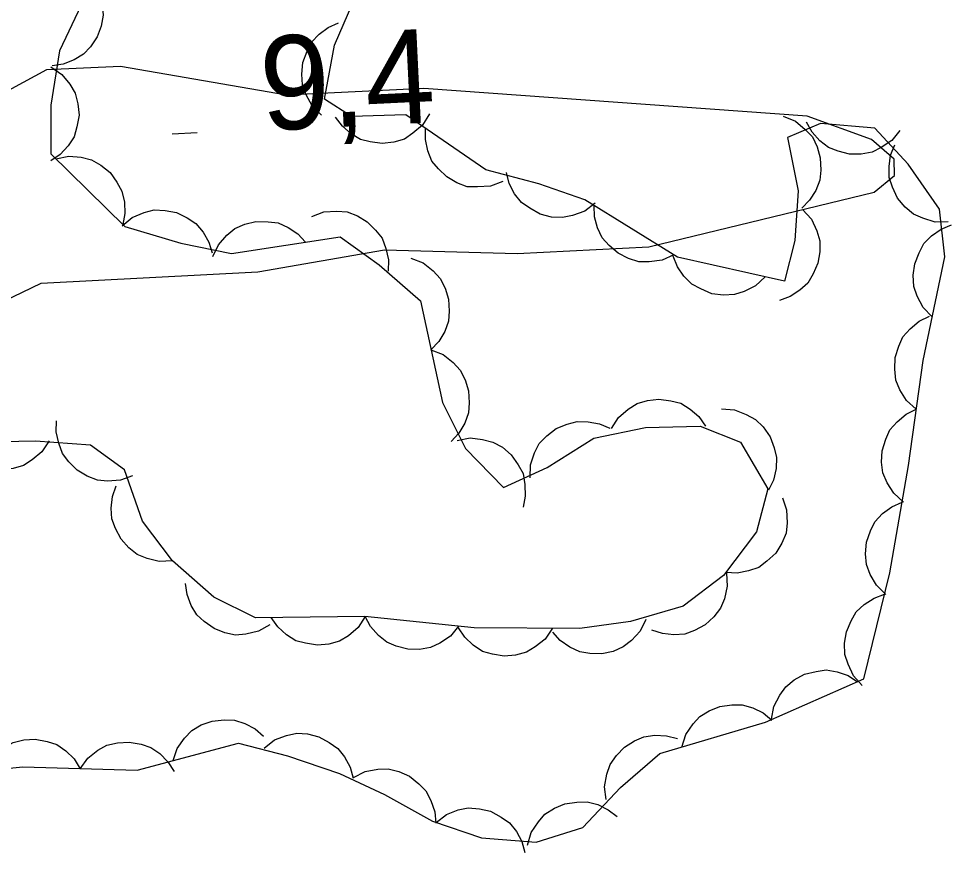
# Model space of a CAD drawing. Extents: x 336540 to 340074, y 5572036 to 5573747.
# Drawn here: x 337259.48 to 337289.27, y 5573454.89 to 5573481.63 of the extents above; entities that cross this region are included whole.
import ezdxf

# ---------------------------------------------------------------- set-up
doc = ezdxf.new("R2010")
doc.units = 0
for name, color, linetype in [('Niveau 2', 7, 'Continuous'), ('Niveau 3', 7, 'Continuous'), ('Niveau 44', 7, 'Continuous')]:
    doc.layers.add(name, color=color, linetype=linetype)

msp = doc.modelspace()

# ---------------------------------------------------------------- linework, layer by layer
at = {"layer": 'Niveau 2'}
msp.add_lwpolyline([(337254.27, 5573470.32), (337260.2, 5573473.18), (337267.12, 5573473.54), (337271.16, 5573474.24), (337275.4, 5573474.12), (337279.61, 5573474.34), (337286.81, 5573476.08), (337287.45, 5573476.62), (337287.44, 5573477.14), (337286.72, 5573477.77), (337284.66, 5573478.51), (337272.42, 5573479.4), (337268.03, 5573479.18), (337262.73, 5573480.1), (337260.37, 5573479.99), (337254.77, 5573476.96)], dxfattribs=at)
at = {"layer": 'Niveau 3'}
msp.add_line((337264.38, 5573477.95), (337265.18, 5573477.99), dxfattribs=at)
at = {"layer": 'Niveau 44'}
for points in [[(337261.85, 5573482.82), (337262.06, 5573482.46), (337262.15, 5573482.07), (337262.18, 5573481.74), (337262.12, 5573481.39), (337261.99, 5573481.05), (337261.77, 5573480.73), (337261.55, 5573480.49), (337261.25, 5573480.31), (337260.9, 5573480.17), (337260.55, 5573480.12)], [(337256.31, 5573457.39), (337259.61, 5573457.72), (337263.27, 5573457.61), (337266.5, 5573458.48), (337268.07, 5573458.07), (337269.73, 5573457.51), (337271.17, 5573456.83), (337272.7, 5573455.98), (337274.26, 5573455.45), (337276.01, 5573455.31), (337277.5, 5573455.78), (337278.7, 5573457.06), (337279.96, 5573458.14), (337283.33, 5573459.15), (337286.47, 5573460.53), (337287.3, 5573463.92), (337287.9, 5573467.35), (337288.37, 5573470.71), (337289.06, 5573474.02), (337288.89, 5573475.54), (337287.89, 5573476.98), (337286.83, 5573478.13), (337285.09, 5573478.28), (337284.04, 5573477.83), (337284.38, 5573476.13), (337284.27, 5573474.54), (337283.94, 5573473.24), (337280.52, 5573474.01), (337277.56, 5573475.84), (337276.09, 5573476.35), (337274.4, 5573476.8), (337271.85, 5573478.56), (337270.11, 5573478.5), (337269.25, 5573479.06), (337269.57, 5573480.78), (337270.15, 5573482.13)], [(337261.48, 5573482.06), (337260.78, 5573480.6), (337260.51, 5573478.86), (337260.51, 5573477.31), (337262.87, 5573474.99), (337264.66, 5573474.45), (337266.28, 5573474.12), (337269.75, 5573474.66), (337271, 5573473.76), (337272.31, 5573472.61), (337273.02, 5573469.36), (337273.75, 5573467.89), (337274.97, 5573466.65), (337276.36, 5573467.29), (337277.85, 5573468.22), (337279.5, 5573468.56), (337281.25, 5573468.61), (337282.54, 5573468.1), (337283.41, 5573466.6), (337283.05, 5573465.23), (337281.99, 5573463.83), (337280.7, 5573462.85), (337279.02, 5573462.36), (337277.4, 5573462.14), (337274.03, 5573462.16), (337270.54, 5573462.52), (337267.05, 5573462.48), (337265.71, 5573463.14), (337264.39, 5573464.3)], [(337269.15, 5573478.55), (337268.86, 5573478.84), (337268.66, 5573479.2), (337268.55, 5573479.51), (337268.52, 5573479.86), (337268.56, 5573480.23), (337268.69, 5573480.59), (337268.83, 5573480.88), (337269.08, 5573481.13), (337269.37, 5573481.35), (337269.7, 5573481.5)], [(337260.51, 5573480.09), (337260.86, 5573479.85), (337261.11, 5573479.54), (337261.28, 5573479.25), (337261.37, 5573478.91), (337261.41, 5573478.55), (337261.34, 5573478.17), (337261.25, 5573477.85), (337261.06, 5573477.56), (337260.81, 5573477.29), (337260.51, 5573477.09)], [(337272.6, 5573478.59), (337272.38, 5573478.23), (337272.07, 5573477.97), (337271.8, 5573477.78), (337271.46, 5573477.68), (337271.09, 5573477.64), (337270.71, 5573477.69), (337270.4, 5573477.77), (337270.1, 5573477.95), (337269.82, 5573478.19), (337269.6, 5573478.48)], [(337283.9, 5573478.51), (337284.29, 5573478.35), (337284.6, 5573478.09), (337284.83, 5573477.85), (337284.98, 5573477.53), (337285.08, 5573477.18), (337285.1, 5573476.79), (337285.07, 5573476.47), (337284.94, 5573476.14), (337284.74, 5573475.83), (337284.49, 5573475.57)], [(337274.94, 5573476.43), (337274.55, 5573476.28), (337274.14, 5573476.25), (337273.81, 5573476.26), (337273.48, 5573476.38), (337273.16, 5573476.57), (337272.89, 5573476.83), (337272.68, 5573477.08), (337272.55, 5573477.41), (337272.47, 5573477.77), (337272.47, 5573478.13)], [(337287.63, 5573478.06), (337287.37, 5573477.74), (337287.03, 5573477.51), (337286.74, 5573477.36), (337286.39, 5573477.3), (337286.02, 5573477.3), (337285.65, 5573477.4), (337285.35, 5573477.51), (337285.07, 5573477.73), (337284.82, 5573478), (337284.64, 5573478.32)], [(337289.17, 5573475.14), (337288.75, 5573475.13), (337288.36, 5573475.25), (337288.06, 5573475.38), (337287.79, 5573475.61), (337287.55, 5573475.89), (337287.39, 5573476.24), (337287.28, 5573476.55), (337287.28, 5573476.9), (337287.33, 5573477.27), (337287.46, 5573477.6)], [(337260.67, 5573477.15), (337261.08, 5573477.24), (337261.48, 5573477.2), (337261.81, 5573477.12), (337262.11, 5573476.95), (337262.4, 5573476.71), (337262.62, 5573476.4), (337262.78, 5573476.12), (337262.86, 5573475.77), (337262.87, 5573475.4), (337262.81, 5573475.05)], [(337277.89, 5573475.73), (337277.56, 5573475.48), (337277.17, 5573475.34), (337276.85, 5573475.27), (337276.5, 5573475.29), (337276.14, 5573475.38), (337275.81, 5573475.57), (337275.54, 5573475.75), (337275.32, 5573476.03), (337275.15, 5573476.36), (337275.06, 5573476.71)], [(337262.79, 5573475.01), (337263.11, 5573475.28), (337263.49, 5573475.43), (337263.81, 5573475.52), (337264.16, 5573475.5), (337264.52, 5573475.43), (337264.86, 5573475.26), (337265.14, 5573475.08), (337265.37, 5573474.81), (337265.55, 5573474.49), (337265.66, 5573474.15)], [(337268.84, 5573475.31), (337269.23, 5573475.46), (337269.64, 5573475.48), (337269.97, 5573475.46), (337270.3, 5573475.33), (337270.61, 5573475.14), (337270.88, 5573474.87), (337271.09, 5573474.61), (337271.21, 5573474.28), (337271.29, 5573473.92), (337271.28, 5573473.56)], [(337280.41, 5573474.08), (337280.03, 5573473.91), (337279.62, 5573473.86), (337279.29, 5573473.86), (337278.96, 5573473.96), (337278.63, 5573474.13), (337278.34, 5573474.38), (337278.12, 5573474.62), (337277.97, 5573474.94), (337277.87, 5573475.3), (337277.86, 5573475.66)], [(337284.52, 5573475.53), (337284.8, 5573475.22), (337284.97, 5573474.85), (337285.07, 5573474.53), (337285.07, 5573474.18), (337285.01, 5573473.82), (337284.86, 5573473.47), (337284.69, 5573473.18), (337284.43, 5573472.95), (337284.12, 5573472.75), (337283.78, 5573472.62)], [(337265.68, 5573474.03), (337265.86, 5573474.4), (337266.13, 5573474.71), (337266.38, 5573474.92), (337266.7, 5573475.06), (337267.06, 5573475.15), (337267.45, 5573475.14), (337267.77, 5573475.1), (337268.09, 5573474.96), (337268.4, 5573474.75), (337268.64, 5573474.49)], [(337288.66, 5573472.1), (337288.37, 5573472.4), (337288.18, 5573472.76), (337288.07, 5573473.07), (337288.05, 5573473.43), (337288.1, 5573473.79), (337288.24, 5573474.15), (337288.39, 5573474.44), (337288.64, 5573474.69), (337288.94, 5573474.9), (337289.27, 5573475.04)], [(337272.01, 5573473.98), (337272.4, 5573473.83), (337272.72, 5573473.57), (337272.94, 5573473.33), (337273.1, 5573473.02), (337273.21, 5573472.67), (337273.23, 5573472.28), (337273.21, 5573471.96), (337273.09, 5573471.63), (337272.9, 5573471.31), (337272.65, 5573471.05)], [(337283.32, 5573473.38), (337283.02, 5573473.09), (337282.65, 5573472.91), (337282.34, 5573472.81), (337281.99, 5573472.79), (337281.62, 5573472.84), (337281.27, 5573472.99), (337280.98, 5573473.14), (337280.73, 5573473.4), (337280.52, 5573473.7), (337280.39, 5573474.04)], [(337288.15, 5573469.15), (337287.84, 5573469.43), (337287.63, 5573469.77), (337287.5, 5573470.08), (337287.46, 5573470.43), (337287.48, 5573470.8), (337287.59, 5573471.16), (337287.72, 5573471.46), (337287.96, 5573471.72), (337288.24, 5573471.96), (337288.57, 5573472.12)], [(337272.65, 5573471.05), (337273.04, 5573470.9), (337273.36, 5573470.64), (337273.58, 5573470.4), (337273.74, 5573470.09), (337273.85, 5573469.74), (337273.87, 5573469.35), (337273.85, 5573469.03), (337273.73, 5573468.7), (337273.54, 5573468.38), (337273.29, 5573468.12)], [(337278.42, 5573468.53), (337278.64, 5573468.88), (337278.95, 5573469.15), (337279.23, 5573469.33), (337279.57, 5573469.43), (337279.93, 5573469.47), (337280.31, 5573469.42), (337280.63, 5573469.34), (337280.93, 5573469.15), (337281.21, 5573468.91), (337281.42, 5573468.61)], [(337281.93, 5573469.16), (337282.34, 5573469.13), (337282.72, 5573468.98), (337283.01, 5573468.82), (337283.26, 5573468.58), (337283.48, 5573468.27), (337283.61, 5573467.91), (337283.69, 5573467.6), (337283.67, 5573467.25), (337283.59, 5573466.88), (337283.43, 5573466.56)], [(337287.74, 5573466.18), (337287.43, 5573466.46), (337287.22, 5573466.8), (337287.08, 5573467.11), (337287.04, 5573467.46), (337287.06, 5573467.82), (337287.18, 5573468.19), (337287.31, 5573468.49), (337287.54, 5573468.75), (337287.83, 5573468.99), (337288.15, 5573469.15)], [(337263.12, 5573467.02), (337262.73, 5573466.88), (337262.32, 5573466.85), (337262, 5573466.88), (337261.67, 5573467.01), (337261.35, 5573467.2), (337261.08, 5573467.47), (337260.88, 5573467.73), (337260.76, 5573468.06), (337260.68, 5573468.42), (337260.69, 5573468.78)], [(337275.82, 5573466.95), (337275.83, 5573467.37), (337275.96, 5573467.75), (337276.11, 5573468.05), (337276.35, 5573468.3), (337276.65, 5573468.53), (337277, 5573468.67), (337277.32, 5573468.76), (337277.67, 5573468.75), (337278.03, 5573468.68), (337278.36, 5573468.54)], [(337264.39, 5573464.3), (337263.44, 5573465.57), (337262.86, 5573467.21), (337261.77, 5573468), (337260.02, 5573468.13), (337258.4, 5573468.09), (337255.32, 5573466.42), (337252.12, 5573465.23), (337250.88, 5573464.27), (337249.59, 5573463.08), (337248.45, 5573461.88), (337247.3, 5573460.56), (337246.57, 5573459.34), (337248.93, 5573456.74), (337249.68, 5573455.33), (337249.86, 5573453.99)], [(337260.45, 5573468.14), (337260.22, 5573467.79), (337259.91, 5573467.53), (337259.63, 5573467.35), (337259.3, 5573467.25), (337258.93, 5573467.21), (337258.55, 5573467.26), (337258.23, 5573467.34), (337257.93, 5573467.53), (337257.66, 5573467.77), (337257.45, 5573468.07)], [(337273.49, 5573468.15), (337273.9, 5573468.23), (337274.3, 5573468.18), (337274.62, 5573468.1), (337274.93, 5573467.93), (337275.21, 5573467.69), (337275.43, 5573467.37), (337275.59, 5573467.09), (337275.65, 5573466.74), (337275.66, 5573466.37), (337275.59, 5573466.02)], [(337264.39, 5573464.3), (337263.97, 5573464.28), (337263.58, 5573464.38), (337263.27, 5573464.5), (337263, 5573464.72), (337262.75, 5573465), (337262.57, 5573465.34), (337262.46, 5573465.64), (337262.44, 5573465.99), (337262.48, 5573466.36), (337262.59, 5573466.7)], [(337283.88, 5573466.32), (337284.01, 5573465.93), (337284.03, 5573465.52), (337283.99, 5573465.19), (337283.86, 5573464.87), (337283.66, 5573464.55), (337283.38, 5573464.29), (337283.12, 5573464.09), (337282.79, 5573463.98), (337282.43, 5573463.91), (337282.07, 5573463.93)], [(337287.18, 5573463.23), (337286.88, 5573463.52), (337286.68, 5573463.87), (337286.56, 5573464.18), (337286.53, 5573464.53), (337286.56, 5573464.9), (337286.69, 5573465.26), (337286.83, 5573465.55), (337287.07, 5573465.81), (337287.37, 5573466.03), (337287.7, 5573466.18)], [(337282.09, 5573463.91), (337282.11, 5573463.49), (337282.02, 5573463.09), (337281.9, 5573462.79), (337281.68, 5573462.51), (337281.41, 5573462.26), (337281.07, 5573462.08), (337280.76, 5573461.96), (337280.41, 5573461.94), (337280.04, 5573461.98), (337279.7, 5573462.09)], [(337267.5, 5573462.26), (337267.14, 5573462.05), (337266.74, 5573461.96), (337266.41, 5573461.93), (337266.07, 5573462), (337265.72, 5573462.14), (337265.41, 5573462.36), (337265.17, 5573462.58), (337264.99, 5573462.88), (337264.86, 5573463.23), (337264.81, 5573463.58)], [(337286.42, 5573460.32), (337286.14, 5573460.63), (337285.97, 5573461), (337285.87, 5573461.31), (337285.86, 5573461.67), (337285.92, 5573462.03), (337286.07, 5573462.38), (337286.23, 5573462.67), (337286.49, 5573462.91), (337286.8, 5573463.11), (337287.13, 5573463.24)], [(337270.55, 5573462.52), (337270.32, 5573462.17), (337270.01, 5573461.91), (337269.73, 5573461.74), (337269.39, 5573461.64), (337269.02, 5573461.61), (337268.64, 5573461.67), (337268.33, 5573461.75), (337268.03, 5573461.94), (337267.76, 5573462.19), (337267.55, 5573462.49)], [(337273.53, 5573462.21), (337273.27, 5573461.89), (337272.93, 5573461.67), (337272.63, 5573461.53), (337272.28, 5573461.47), (337271.91, 5573461.48), (337271.54, 5573461.58), (337271.24, 5573461.7), (337270.97, 5573461.92), (337270.72, 5573462.2), (337270.55, 5573462.52)], [(337279.51, 5573462.43), (337279.33, 5573462.05), (337279.05, 5573461.76), (337278.79, 5573461.55), (337278.47, 5573461.41), (337278.11, 5573461.33), (337277.72, 5573461.34), (337277.4, 5573461.39), (337277.08, 5573461.54), (337276.78, 5573461.76), (337276.54, 5573462.02)], [(337276.53, 5573462.15), (337276.3, 5573461.8), (337275.98, 5573461.55), (337275.7, 5573461.38), (337275.35, 5573461.29), (337274.99, 5573461.26), (337274.61, 5573461.32), (337274.3, 5573461.41), (337274, 5573461.61), (337273.73, 5573461.86), (337273.53, 5573462.16)], [(337283.53, 5573459.24), (337283.6, 5573459.65), (337283.79, 5573460.01), (337283.98, 5573460.28), (337284.25, 5573460.5), (337284.58, 5573460.68), (337284.95, 5573460.77), (337285.27, 5573460.82), (337285.62, 5573460.76), (337285.97, 5573460.64), (337286.27, 5573460.44)], [(337280.66, 5573458.35), (337280.79, 5573458.75), (337281.02, 5573459.09), (337281.24, 5573459.33), (337281.54, 5573459.51), (337281.88, 5573459.65), (337282.26, 5573459.7), (337282.59, 5573459.7), (337282.93, 5573459.6), (337283.26, 5573459.44), (337283.54, 5573459.21)], [(337264.41, 5573457.92), (337264.54, 5573458.31), (337264.78, 5573458.64), (337265.01, 5573458.88), (337265.31, 5573459.06), (337265.66, 5573459.18), (337266.04, 5573459.22), (337266.37, 5573459.21), (337266.7, 5573459.1), (337267.03, 5573458.93), (337267.3, 5573458.7)], [(337267.32, 5573458.32), (337267.65, 5573458.58), (337268.03, 5573458.72), (337268.36, 5573458.79), (337268.71, 5573458.77), (337269.07, 5573458.68), (337269.4, 5573458.5), (337269.67, 5573458.31), (337269.89, 5573458.04), (337270.07, 5573457.71), (337270.16, 5573457.36)], [(337258.45, 5573457.75), (337258.69, 5573458.09), (337259.02, 5573458.34), (337259.3, 5573458.5), (337259.65, 5573458.58), (337260.01, 5573458.6), (337260.39, 5573458.53), (337260.7, 5573458.43), (337260.99, 5573458.23), (337261.25, 5573457.97), (337261.45, 5573457.66)], [(337261.45, 5573457.66), (337261.69, 5573458), (337262.01, 5573458.25), (337262.3, 5573458.41), (337262.64, 5573458.49), (337263.01, 5573458.51), (337263.39, 5573458.44), (337263.7, 5573458.34), (337263.99, 5573458.14), (337264.25, 5573457.88), (337264.45, 5573457.57)], [(337278.24, 5573456.67), (337278.19, 5573457.08), (337278.27, 5573457.48), (337278.37, 5573457.79), (337278.57, 5573458.08), (337278.83, 5573458.35), (337279.15, 5573458.55), (337279.45, 5573458.68), (337279.8, 5573458.73), (337280.17, 5573458.71), (337280.52, 5573458.62)], [(337270.18, 5573457.38), (337270.55, 5573457.57), (337270.95, 5573457.64), (337271.28, 5573457.65), (337271.62, 5573457.57), (337271.96, 5573457.42), (337272.26, 5573457.18), (337272.49, 5573456.95), (337272.65, 5573456.64), (337272.77, 5573456.28), (337272.8, 5573455.92)], [(337272.81, 5573455.94), (337273.14, 5573456.2), (337273.52, 5573456.34), (337273.84, 5573456.41), (337274.2, 5573456.38), (337274.55, 5573456.3), (337274.89, 5573456.11), (337275.16, 5573455.93), (337275.38, 5573455.65), (337275.55, 5573455.33), (337275.65, 5573454.98)], [(337275.73, 5573455.22), (337275.85, 5573455.62), (337276.08, 5573455.96), (337276.29, 5573456.21), (337276.59, 5573456.4), (337276.93, 5573456.54), (337277.31, 5573456.59), (337277.64, 5573456.6), (337277.98, 5573456.51), (337278.31, 5573456.35), (337278.6, 5573456.13)]]:
    msp.add_lwpolyline(points, dxfattribs=at)

# ---------------------------------------------------------------- texts
at = {"layer": 'Niveau 3'}
msp.add_text('9,4    ', height=3, rotation=2.7712, dxfattribs=at).set_placement((337267.26, 5573478.05))

doc.saveas('drawing.dxf')
